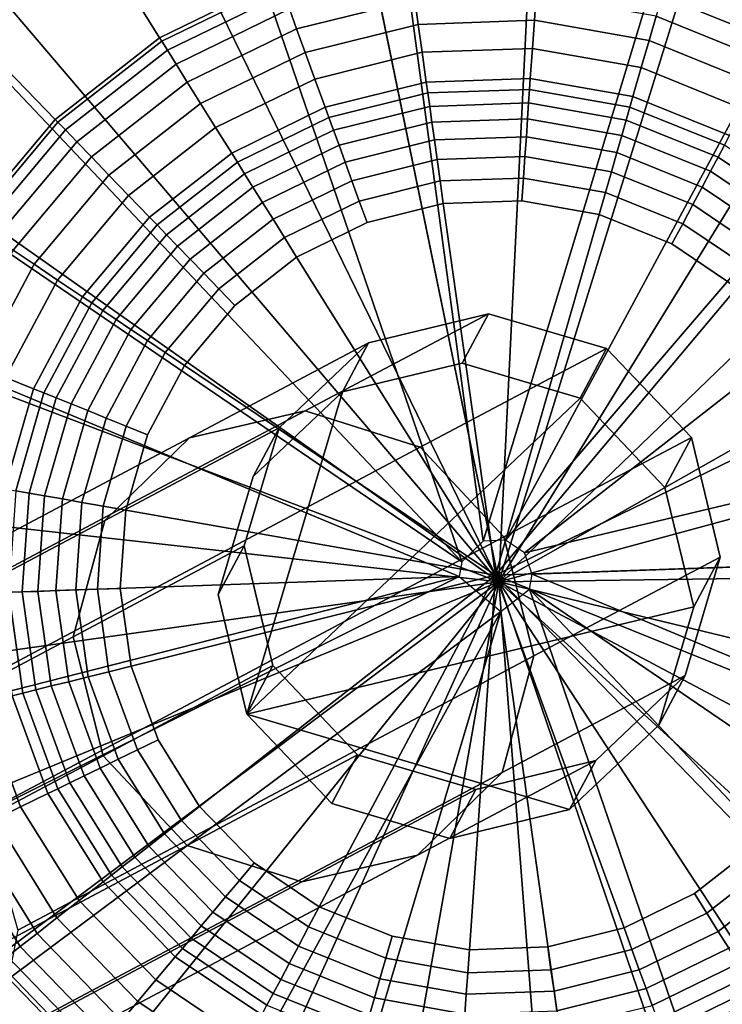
# Model space of a CAD drawing. Extents: x -43.1 to 43.1, y -41.3 to 41.3.
# Tile 474 of 656: x 16.296 to 16.755, y 7.603 to 8.247. Entities that reach past the tile are written whole.
import ezdxf

# ---------------------------------------------------------------- set-up
doc = ezdxf.new("R2010")
doc.units = 0
for name, color, linetype in [('CABLE.1', 18, 'CONTINUOUS'), ('LAMP', 7, 'CONTINUOUS'), ('LAMP_SUPPORT', 18, 'CONTINUOUS'), ('METAL_BASE', 254, 'CONTINUOUS')]:
    doc.layers.add(name, color=color, linetype=linetype)

msp = doc.modelspace()

# ---------------------------------------------------------------- linework, layer by layer
at = {"layer": 'CABLE.1'}
for points in [[(16.4069, 7.9735, 6.6681), (16.4823, 7.991, 6.6431), (16.6021, 8.0545, 7.4326), (16.5238, 8.0355, 7.4384)], [(16.4823, 7.991, 6.6431), (16.5574, 7.9673, 6.6247), (16.6792, 8.0318, 7.428), (16.6021, 8.0545, 7.4326)], [(16.5238, 8.0355, 7.4384), (16.6021, 8.0545, 7.4326), (16.5849, 8.0221, 8.614), (16.5067, 8.0034, 8.6123)], [(16.6021, 8.0545, 7.4326), (16.6792, 8.0318, 7.428), (16.6619, 7.9993, 8.6145), (16.5849, 8.0221, 8.614)], [(16.3515, 7.9195, 6.693), (16.4069, 7.9735, 6.6681), (16.5238, 8.0355, 7.4384), (16.4654, 7.98, 7.4438)], [(16.4654, 7.98, 7.4438), (16.5238, 8.0355, 7.4384), (16.5067, 8.0034, 8.6123), (16.4484, 7.9481, 8.6099)], [(16.5574, 7.9673, 6.6247), (16.6121, 7.9087, 6.6177), (16.7346, 7.9736, 7.4257), (16.6792, 8.0318, 7.428)], [(16.6792, 8.0318, 7.428), (16.7346, 7.9736, 7.4257), (16.7173, 7.941, 8.6137), (16.6619, 7.9993, 8.6145)], [(16.4444, 7.7929, 8.6056), (16.5067, 8.0034, 8.6123), (16.5849, 8.0221, 8.614), (16.6619, 7.9993, 8.6145)], [(16.4444, 7.7929, 8.6056), (16.4256, 7.871, 8.6075), (16.4484, 7.9481, 8.6099), (16.5067, 8.0034, 8.6123)], [(16.4444, 7.7929, 8.6056), (16.6619, 7.9993, 8.6145), (16.7173, 7.941, 8.6137), (16.7361, 7.8629, 8.6118)], [(16.0854, 7.8026, 5.962), (16.1519, 7.8154, 5.9177), (16.4823, 7.991, 6.6431), (16.4069, 7.9735, 6.6681)], [(16.1519, 7.8154, 5.9177), (16.2206, 7.7882, 5.8851), (16.5574, 7.9673, 6.6247), (16.4823, 7.991, 6.6431)], [(16.3309, 7.8434, 6.7111), (16.3515, 7.9195, 6.693), (16.4654, 7.98, 7.4438), (16.4425, 7.9028, 7.4474)], [(16.4425, 7.9028, 7.4474), (16.4654, 7.98, 7.4438), (16.4484, 7.9481, 8.6099), (16.4256, 7.871, 8.6075)], [(16.0387, 7.7532, 6.006), (16.0854, 7.8026, 5.962), (16.4069, 7.9735, 6.6681), (16.3515, 7.9195, 6.693)], [(16.6121, 7.9087, 6.6177), (16.6317, 7.8309, 6.6241), (16.7534, 7.8954, 7.4265), (16.7346, 7.9736, 7.4257)], [(16.7346, 7.9736, 7.4257), (16.7534, 7.8954, 7.4265), (16.7361, 7.8629, 8.6118), (16.7173, 7.941, 8.6137)], [(16.2206, 7.7882, 5.8851), (16.2728, 7.7284, 5.8728), (16.6121, 7.9087, 6.6177), (16.5574, 7.9673, 6.6247)], [(16.0243, 7.6805, 6.0379), (16.0387, 7.7532, 6.006), (16.3515, 7.9195, 6.693), (16.3309, 7.8434, 6.7111)], [(16.2728, 7.7284, 5.8728), (16.2948, 7.6518, 5.8841), (16.6317, 7.8309, 6.6241), (16.6121, 7.9087, 6.6177)], [(16.3506, 7.7657, 6.7175), (16.3309, 7.8434, 6.7111), (16.4425, 7.9028, 7.4474), (16.4613, 7.8246, 7.4482)], [(16.4613, 7.8246, 7.4482), (16.4425, 7.9028, 7.4474), (16.4256, 7.871, 8.6075), (16.4444, 7.7929, 8.6056)], [(16.6317, 7.8309, 6.6241), (16.6111, 7.7548, 6.6421), (16.7305, 7.8181, 7.4301), (16.7534, 7.8954, 7.4265)], [(16.7534, 7.8954, 7.4265), (16.7305, 7.8181, 7.4301), (16.7133, 7.7858, 8.6094), (16.7361, 7.8629, 8.6118)], [(16.4444, 7.7929, 8.6056), (16.7361, 7.8629, 8.6118), (16.7133, 7.7858, 8.6094), (16.655, 7.7305, 8.607)], [(16.0463, 7.604, 6.0493), (16.0243, 7.6805, 6.0379), (16.3309, 7.8434, 6.7111), (16.3506, 7.7657, 6.7175)], [(16.2948, 7.6518, 5.8841), (16.2804, 7.5791, 5.9161), (16.6111, 7.7548, 6.6421), (16.6317, 7.8309, 6.6241)], [(16.4053, 7.7071, 6.7105), (16.3506, 7.7657, 6.7175), (16.4613, 7.8246, 7.4482), (16.5166, 7.7663, 7.4459)], [(16.5166, 7.7663, 7.4459), (16.4613, 7.8246, 7.4482), (16.4444, 7.7929, 8.6056), (16.4998, 7.7346, 8.6048)], [(16.6111, 7.7548, 6.6421), (16.5557, 7.7008, 6.667), (16.6721, 7.7626, 7.4355), (16.7305, 7.8181, 7.4301)], [(16.7305, 7.8181, 7.4301), (16.6721, 7.7626, 7.4355), (16.655, 7.7305, 8.607), (16.7133, 7.7858, 8.6094)], [(16.4444, 7.7929, 8.6056), (16.655, 7.7305, 8.607), (16.5769, 7.7117, 8.6053), (16.4998, 7.7346, 8.6048)], [(16.0985, 7.5441, 6.037), (16.0463, 7.604, 6.0493), (16.3506, 7.7657, 6.7175), (16.4053, 7.7071, 6.7105)], [(16.4803, 7.6834, 6.692), (16.4053, 7.7071, 6.7105), (16.5166, 7.7663, 7.4459), (16.5938, 7.7436, 7.4413)], [(16.5938, 7.7436, 7.4413), (16.5166, 7.7663, 7.4459), (16.4998, 7.7346, 8.6048), (16.5769, 7.7117, 8.6053)], [(16.5557, 7.7008, 6.667), (16.4803, 7.6834, 6.692), (16.5938, 7.7436, 7.4413), (16.6721, 7.7626, 7.4355)], [(16.6721, 7.7626, 7.4355), (16.5938, 7.7436, 7.4413), (16.5769, 7.7117, 8.6053), (16.655, 7.7305, 8.607)], [(16.2804, 7.5791, 5.9161), (16.2337, 7.5297, 5.9601), (16.5557, 7.7008, 6.667), (16.6111, 7.7548, 6.6421)], [(16.1672, 7.5169, 6.0043), (16.0985, 7.5441, 6.037), (16.4053, 7.7071, 6.7105), (16.4803, 7.6834, 6.692)], [(16.2337, 7.5297, 5.9601), (16.1672, 7.5169, 6.0043), (16.4803, 7.6834, 6.692), (16.5557, 7.7008, 6.667)]]:
    msp.add_3dface(points, dxfattribs=at)
at = {"layer": 'LAMP'}
for points in [[(16.6458, 8.6358, 13.367), (16.4565, 8.6212, 13.367), (16.6088, 7.8793, 13.367), (16.8328, 8.6028, 13.367)], [(16.2768, 8.56, 13.367), (16.6088, 7.8793, 13.367), (16.4565, 8.6212, 13.367)], [(17.0057, 8.5244, 13.367), (16.8328, 8.6028, 13.367), (16.6088, 7.8793, 13.367), (17.1537, 8.4054, 13.367)], [(16.1179, 8.4561, 13.367), (15.9899, 8.3159, 13.367), (16.6088, 7.8793, 13.367), (16.2768, 8.56, 13.367)], [(16.4882, 8.4672, 16.4972), (16.6382, 8.4787, 16.4972), (16.6088, 7.8793, 16.4972)], [(16.7863, 8.4526, 16.4972), (16.9233, 8.3905, 16.4972), (16.6088, 7.8793, 16.4972), (16.6382, 8.4787, 16.4972)], [(16.2198, 8.3363, 16.4972), (16.3457, 8.4187, 16.4972), (16.4882, 8.4672, 16.4972), (16.6088, 7.8793, 16.4972)], [(17.2674, 8.2534, 13.367), (17.1537, 8.4054, 13.367), (16.6088, 7.8793, 13.367), (17.3398, 8.0778, 13.367)], [(17.0406, 8.2962, 16.4972), (17.1307, 8.1757, 16.4972), (16.6088, 7.8793, 16.4972), (16.9233, 8.3905, 16.4972)], [(16.1184, 8.2252, 16.4972), (16.2198, 8.3363, 16.4972), (16.6088, 7.8793, 16.4972), (16.0478, 8.0924, 16.4972)], [(15.9008, 8.1482, 13.367), (15.8561, 7.9637, 13.367), (16.6088, 7.8793, 13.367), (15.9899, 8.3159, 13.367)], [(17.188, 8.0366, 16.4972), (17.209, 7.8876, 16.4972), (16.6088, 7.8793, 16.4972), (17.1307, 8.1757, 16.4972)], [(16.0124, 7.9462, 16.4972), (16.0478, 8.0924, 16.4972), (16.6088, 7.8793, 16.4972), (16.0145, 7.7957, 16.4972)], [(17.3662, 7.8898, 13.367), (17.3398, 8.0778, 13.367), (16.6088, 7.8793, 13.367), (17.345, 7.7012, 13.367)], [(15.8588, 7.7739, 13.367), (15.9086, 7.5906, 13.367), (16.6088, 7.8793, 13.367), (15.8561, 7.9637, 13.367)], [(17.1922, 7.7381, 16.4972), (17.1388, 7.5975, 16.4972), (16.6088, 7.8793, 16.4972), (17.209, 7.8876, 16.4972)], [(16.0024, 7.4255, 13.367), (16.1342, 7.289, 13.367), (16.6088, 7.8793, 13.367), (15.9086, 7.5906, 13.367)], [(16.0539, 7.6506, 16.4972), (16.0145, 7.7957, 16.4972), (16.6088, 7.8793, 16.4972), (16.1283, 7.5197, 16.4972)], [(16.2328, 7.4115, 16.4972), (16.1283, 7.5197, 16.4972), (16.6088, 7.8793, 16.4972), (16.3609, 7.3327, 16.4972)], [(16.2959, 7.1895, 13.367), (16.4773, 7.1334, 13.367), (16.6088, 7.8793, 13.367), (16.1342, 7.289, 13.367)], [(16.5046, 7.2882, 16.4972), (16.3609, 7.3327, 16.4972), (16.6088, 7.8793, 16.4972), (16.6549, 7.2808, 16.4972)], [(16.667, 7.1241, 13.367), (16.8529, 7.1622, 13.367), (16.6088, 7.8793, 13.367), (16.4773, 7.1334, 13.367)], [(16.8023, 7.3111, 16.4972), (16.6549, 7.2808, 16.4972), (16.6088, 7.8793, 16.4972), (16.9375, 7.377, 16.4972)], [(17.0236, 7.2455, 13.367), (17.1682, 7.3685, 13.367), (16.6088, 7.8793, 13.367), (16.8529, 7.1622, 13.367)], [(17.0521, 7.4746, 16.4972), (16.9375, 7.377, 16.4972), (16.6088, 7.8793, 16.4972), (17.1388, 7.5975, 16.4972)], [(17.2776, 7.5237, 13.367), (17.345, 7.7012, 13.367), (16.6088, 7.8793, 13.367), (17.1682, 7.3685, 13.367)]]:
    msp.add_3dface(points, dxfattribs=at)
at = {"layer": 'LAMP_SUPPORT'}
for points in [[(16.5986, 7.906, 12.7749), (16.4737, 8.8304, 12.7749), (16.6734, 8.8374, 12.7749), (16.8703, 8.8026, 12.7749)], [(16.5986, 7.906, 12.7749), (16.5846, 7.8925, 12.7749), (16.2797, 8.782, 12.7749), (16.4737, 8.8304, 12.7749)], [(16.6133, 7.9065, 12.7749), (16.5986, 7.906, 12.7749), (16.8703, 8.8026, 12.7749), (17.0556, 8.7278, 12.7749)], [(16.5846, 7.8925, 12.7749), (15.9426, 8.5713, 12.7749), (16.1001, 8.6944, 12.7749), (16.2797, 8.782, 12.7749)], [(16.6133, 7.9065, 12.7749), (17.0556, 8.7278, 12.7749), (17.2213, 8.616, 12.7749)], [(16.6256, 7.8983, 12.7749), (16.6133, 7.9065, 12.7749), (17.2213, 8.616, 12.7749), (17.3602, 8.4722, 12.7749)], [(16.344, 8.6055, 8.9914), (16.1996, 8.5351, 8.9914), (16.3873, 8.2347, 8.9914), (16.4651, 8.2727, 8.9914)], [(16.5846, 7.8925, 12.7749), (15.8141, 8.4182, 12.7749), (15.9426, 8.5713, 12.7749)], [(16.1996, 8.5351, 8.9914), (16.0731, 8.4362, 8.9914), (16.3191, 8.1814, 8.9914), (16.3873, 8.2347, 8.9914)], [(16.6256, 7.8983, 12.7749), (17.3602, 8.4722, 12.7749), (17.4661, 8.3027, 12.7749), (17.5344, 8.1149, 12.7749)], [(16.0731, 8.4362, 8.9914), (15.9699, 8.3132, 8.9914), (16.2635, 8.1151, 8.9914), (16.3191, 8.1814, 8.9914)], [(16.5846, 7.8925, 12.7749), (16.5829, 7.8828, 12.7749), (15.7203, 8.2417, 12.7749), (15.8141, 8.4182, 12.7749)], [(16.7999, 8.2469, 8.9718), (16.7201, 8.2791, 8.9718), (16.7182, 8.2724, 8.9195), (16.7966, 8.2407, 8.9195)], [(16.4651, 8.2727, 8.9914), (16.3873, 8.2347, 8.9914), (16.3887, 8.2325, 8.9718), (16.466, 8.2702, 8.9718)], [(16.5519, 8.2735, 8.8443), (16.4721, 8.2536, 8.8443), (16.4768, 8.2406, 8.756), (16.5539, 8.2598, 8.756)], [(16.7966, 8.2407, 8.9195), (16.7182, 8.2724, 8.9195), (16.7153, 8.2621, 8.8443), (16.7916, 8.2313, 8.8443)], [(16.466, 8.2702, 8.9718), (16.3887, 8.2325, 8.9718), (16.3924, 8.2266, 8.9195), (16.4684, 8.2637, 8.9195)], [(16.4684, 8.2637, 8.9195), (16.3924, 8.2266, 8.9195), (16.3981, 8.2175, 8.8443), (16.4721, 8.2536, 8.8443)], [(16.5539, 8.2598, 8.756), (16.4768, 8.2406, 8.756), (16.4824, 8.2251, 8.6643), (16.5562, 8.2435, 8.6643)], [(16.6332, 8.2626, 8.756), (16.5539, 8.2598, 8.756), (16.5562, 8.2435, 8.6643), (16.6321, 8.2462, 8.6643)], [(16.7115, 8.2488, 8.756), (16.6332, 8.2626, 8.756), (16.6321, 8.2462, 8.6643), (16.7069, 8.233, 8.6643)], [(16.7916, 8.2313, 8.8443), (16.7153, 8.2621, 8.8443), (16.7115, 8.2488, 8.756), (16.7851, 8.219, 8.756)], [(16.4721, 8.2536, 8.8443), (16.3981, 8.2175, 8.8443), (16.4054, 8.2058, 8.756), (16.4768, 8.2406, 8.756)], [(16.6321, 8.2462, 8.6643), (16.5562, 8.2435, 8.6643), (16.5587, 8.2253, 8.5791), (16.6308, 8.2278, 8.5791)], [(16.7069, 8.233, 8.6643), (16.6321, 8.2462, 8.6643), (16.6308, 8.2278, 8.5791), (16.7018, 8.2153, 8.5791)], [(16.7851, 8.219, 8.756), (16.7115, 8.2488, 8.756), (16.7069, 8.233, 8.6643), (16.7774, 8.2045, 8.6643)], [(16.5829, 7.8828, 12.7749), (15.6512, 7.8502, 12.7749), (15.6652, 8.0496, 12.7749), (15.7203, 8.2417, 12.7749)], [(16.4768, 8.2406, 8.756), (16.4054, 8.2058, 8.756), (16.4141, 8.1918, 8.6643), (16.4824, 8.2251, 8.6643)], [(16.5562, 8.2435, 8.6643), (16.4824, 8.2251, 8.6643), (16.4887, 8.2078, 8.5791), (16.5587, 8.2253, 8.5791)], [(16.3873, 8.2347, 8.9914), (16.3191, 8.1814, 8.9914), (16.3209, 8.1796, 8.9718), (16.3887, 8.2325, 8.9718)], [(16.7774, 8.2045, 8.6643), (16.7069, 8.233, 8.6643), (16.7018, 8.2153, 8.5791), (16.7687, 8.1882, 8.5791)], [(16.3887, 8.2325, 8.9718), (16.3209, 8.1796, 8.9718), (16.3258, 8.1746, 8.9195), (16.3924, 8.2266, 8.9195)], [(16.3924, 8.2266, 8.9195), (16.3258, 8.1746, 8.9195), (16.3332, 8.1668, 8.8443), (16.3981, 8.2175, 8.8443)], [(16.6308, 8.2278, 8.5791), (16.5587, 8.2253, 8.5791), (16.5615, 8.2057, 8.5101), (16.6294, 8.2081, 8.5101)], [(16.7018, 8.2153, 8.5791), (16.6308, 8.2278, 8.5791), (16.6294, 8.2081, 8.5101), (16.6964, 8.1963, 8.5101)], [(16.4824, 8.2251, 8.6643), (16.4141, 8.1918, 8.6643), (16.4239, 8.1762, 8.5791), (16.4887, 8.2078, 8.5791)], [(16.5587, 8.2253, 8.5791), (16.4887, 8.2078, 8.5791), (16.4955, 8.1893, 8.5101), (16.5615, 8.2057, 8.5101)], [(16.3981, 8.2175, 8.8443), (16.3332, 8.1668, 8.8443), (16.3428, 8.1569, 8.756), (16.4054, 8.2058, 8.756)], [(16.7687, 8.1882, 8.5791), (16.7018, 8.2153, 8.5791), (16.6964, 8.1963, 8.5101), (16.7594, 8.1708, 8.5101)], [(16.4887, 8.2078, 8.5791), (16.4239, 8.1762, 8.5791), (16.4344, 8.1594, 8.5101), (16.4955, 8.1893, 8.5101)], [(16.6294, 8.2081, 8.5101), (16.5615, 8.2057, 8.5101), (16.5625, 8.1987, 8.4929), (16.6289, 8.201, 8.4929)], [(16.6964, 8.1963, 8.5101), (16.6294, 8.2081, 8.5101), (16.6289, 8.201, 8.4929), (16.6944, 8.1894, 8.4929)], [(16.4054, 8.2058, 8.756), (16.3428, 8.1569, 8.756), (16.3543, 8.145, 8.6643), (16.4141, 8.1918, 8.6643)], [(16.5615, 8.2057, 8.5101), (16.4955, 8.1893, 8.5101), (16.4979, 8.1826, 8.4929), (16.5625, 8.1987, 8.4929)], [(16.6289, 8.201, 8.4929), (16.5625, 8.1987, 8.4929), (16.5637, 8.1899, 8.477), (16.6283, 8.1922, 8.477)], [(16.6944, 8.1894, 8.4929), (16.6289, 8.201, 8.4929), (16.6283, 8.1922, 8.477), (16.692, 8.1809, 8.477)], [(16.5625, 8.1987, 8.4929), (16.4979, 8.1826, 8.4929), (16.5009, 8.1743, 8.477), (16.5637, 8.1899, 8.477)], [(16.7594, 8.1708, 8.5101), (16.6964, 8.1963, 8.5101), (16.6944, 8.1894, 8.4929), (16.7561, 8.1645, 8.4929)], [(16.4141, 8.1918, 8.6643), (16.3543, 8.145, 8.6643), (16.367, 8.1318, 8.5791), (16.4239, 8.1762, 8.5791)], [(16.4955, 8.1893, 8.5101), (16.4344, 8.1594, 8.5101), (16.4381, 8.1534, 8.4929), (16.4979, 8.1826, 8.4929)], [(16.5637, 8.1899, 8.477), (16.5009, 8.1743, 8.477), (16.5045, 8.1646, 8.4631), (16.5651, 8.1797, 8.4631)], [(16.6283, 8.1922, 8.477), (16.5637, 8.1899, 8.477), (16.5651, 8.1797, 8.4631), (16.6276, 8.1818, 8.4631)], [(16.692, 8.1809, 8.477), (16.6283, 8.1922, 8.477), (16.6276, 8.1818, 8.4631), (16.6891, 8.171, 8.4631)], [(16.7561, 8.1645, 8.4929), (16.6944, 8.1894, 8.4929), (16.692, 8.1809, 8.477), (16.752, 8.1567, 8.477)], [(16.4979, 8.1826, 8.4929), (16.4381, 8.1534, 8.4929), (16.4428, 8.1459, 8.477), (16.5009, 8.1743, 8.477)], [(16.6276, 8.1818, 8.4631), (16.5651, 8.1797, 8.4631), (16.5668, 8.168, 8.4514), (16.6268, 8.1701, 8.4514)], [(16.6891, 8.171, 8.4631), (16.6276, 8.1818, 8.4631), (16.6268, 8.1701, 8.4514), (16.6859, 8.1597, 8.4514)], [(16.3191, 8.1814, 8.9914), (16.2635, 8.1151, 8.9914), (16.2656, 8.1137, 8.9718), (16.3209, 8.1796, 8.9718)], [(16.3209, 8.1796, 8.9718), (16.2656, 8.1137, 8.9718), (16.2714, 8.1098, 8.9195), (16.3258, 8.1746, 8.9195)], [(16.4239, 8.1762, 8.5791), (16.367, 8.1318, 8.5791), (16.3808, 8.1176, 8.5101), (16.4344, 8.1594, 8.5101)], [(16.5651, 8.1797, 8.4631), (16.5045, 8.1646, 8.4631), (16.5085, 8.1535, 8.4514), (16.5668, 8.168, 8.4514)], [(16.752, 8.1567, 8.477), (16.692, 8.1809, 8.477), (16.6891, 8.171, 8.4631), (16.7471, 8.1476, 8.4631)], [(16.3258, 8.1746, 8.9195), (16.2714, 8.1098, 8.9195), (16.2803, 8.1038, 8.8443), (16.3332, 8.1668, 8.8443)], [(16.5009, 8.1743, 8.477), (16.4428, 8.1459, 8.477), (16.4483, 8.1371, 8.4631), (16.5045, 8.1646, 8.4631)], [(16.6268, 8.1701, 8.4514), (16.5668, 8.168, 8.4514), (16.5686, 8.1552, 8.4425), (16.6259, 8.1572, 8.4425)], [(16.6859, 8.1597, 8.4514), (16.6268, 8.1701, 8.4514), (16.6259, 8.1572, 8.4425), (16.6823, 8.1472, 8.4425)], [(16.7471, 8.1476, 8.4631), (16.6891, 8.171, 8.4631), (16.6859, 8.1597, 8.4514), (16.7416, 8.1372, 8.4514)], [(16.3332, 8.1668, 8.8443), (16.2803, 8.1038, 8.8443), (16.2918, 8.096, 8.756), (16.3428, 8.1569, 8.756)], [(16.5045, 8.1646, 8.4631), (16.4483, 8.1371, 8.4631), (16.4545, 8.1272, 8.4514), (16.5085, 8.1535, 8.4514)], [(16.5668, 8.168, 8.4514), (16.5085, 8.1535, 8.4514), (16.5129, 8.1413, 8.4425), (16.5686, 8.1552, 8.4425)], [(16.8112, 8.1273, 8.4929), (16.7561, 8.1645, 8.4929), (16.752, 8.1567, 8.477), (16.8056, 8.1206, 8.477)], [(16.3428, 8.1569, 8.756), (16.2918, 8.096, 8.756), (16.3054, 8.0868, 8.6643), (16.3543, 8.145, 8.6643)], [(16.4344, 8.1594, 8.5101), (16.3808, 8.1176, 8.5101), (16.3857, 8.1125, 8.4929), (16.4381, 8.1534, 8.4929)], [(16.6259, 8.1572, 8.4425), (16.5686, 8.1552, 8.4425), (16.5705, 8.1412, 8.4368), (16.6249, 8.1431, 8.4368)], [(16.6823, 8.1472, 8.4425), (16.6259, 8.1572, 8.4425), (16.6249, 8.1431, 8.4368), (16.6785, 8.1337, 8.4368)], [(16.7416, 8.1372, 8.4514), (16.6859, 8.1597, 8.4514), (16.6823, 8.1472, 8.4425), (16.7355, 8.1258, 8.4425)], [(16.8056, 8.1206, 8.477), (16.752, 8.1567, 8.477), (16.7471, 8.1476, 8.4631), (16.7989, 8.1126, 8.4631)], [(16.4381, 8.1534, 8.4929), (16.3857, 8.1125, 8.4929), (16.3918, 8.1061, 8.477), (16.4428, 8.1459, 8.477)], [(16.5085, 8.1535, 8.4514), (16.4545, 8.1272, 8.4514), (16.4614, 8.1162, 8.4425), (16.5129, 8.1413, 8.4425)], [(16.5686, 8.1552, 8.4425), (16.5129, 8.1413, 8.4425), (16.5177, 8.1281, 8.4368), (16.5705, 8.1412, 8.4368)], [(16.3543, 8.145, 8.6643), (16.3054, 8.0868, 8.6643), (16.3207, 8.0765, 8.5791), (16.367, 8.1318, 8.5791)], [(16.4428, 8.1459, 8.477), (16.3918, 8.1061, 8.477), (16.399, 8.0987, 8.4631), (16.4483, 8.1371, 8.4631)], [(16.6249, 8.1431, 8.4368), (16.5705, 8.1412, 8.4368), (16.5726, 8.1264, 8.4348), (16.6238, 8.1282, 8.4348)], [(16.6785, 8.1337, 8.4368), (16.6249, 8.1431, 8.4368), (16.6238, 8.1282, 8.4348), (16.6743, 8.1193, 8.4348)], [(16.7355, 8.1258, 8.4425), (16.6823, 8.1472, 8.4425), (16.6785, 8.1337, 8.4368), (16.7289, 8.1133, 8.4368)], [(16.7989, 8.1126, 8.4631), (16.7471, 8.1476, 8.4631), (16.7416, 8.1372, 8.4514), (16.7914, 8.1036, 8.4514)], [(16.4483, 8.1371, 8.4631), (16.399, 8.0987, 8.4631), (16.4072, 8.0902, 8.4514), (16.4545, 8.1272, 8.4514)], [(16.5129, 8.1413, 8.4425), (16.4614, 8.1162, 8.4425), (16.4689, 8.1042, 8.4368), (16.5177, 8.1281, 8.4368)], [(16.5705, 8.1412, 8.4368), (16.5177, 8.1281, 8.4368), (16.5229, 8.114, 8.4348), (16.5726, 8.1264, 8.4348)], [(16.7914, 8.1036, 8.4514), (16.7416, 8.1372, 8.4514), (16.7355, 8.1258, 8.4425), (16.783, 8.0937, 8.4425)], [(16.367, 8.1318, 8.5791), (16.3207, 8.0765, 8.5791), (16.3371, 8.0655, 8.5101), (16.3808, 8.1176, 8.5101)], [(16.7289, 8.1133, 8.4368), (16.6785, 8.1337, 8.4368), (16.6743, 8.1193, 8.4348), (16.7218, 8.1001, 8.4348)], [(16.4545, 8.1272, 8.4514), (16.4072, 8.0902, 8.4514), (16.4162, 8.0809, 8.4425), (16.4614, 8.1162, 8.4425)], [(16.5177, 8.1281, 8.4368), (16.4689, 8.1042, 8.4368), (16.4768, 8.0915, 8.4348), (16.5229, 8.114, 8.4348)], [(16.5726, 8.1264, 8.4348), (16.5229, 8.114, 8.4348), (16.4768, 8.0915, 8.4348), (16.6067, 7.8836, 8.4348)], [(16.6743, 8.1193, 8.4348), (16.6238, 8.1282, 8.4348), (16.5726, 8.1264, 8.4348), (16.6067, 7.8836, 8.4348)], [(16.783, 8.0937, 8.4425), (16.7355, 8.1258, 8.4425), (16.7289, 8.1133, 8.4368), (16.774, 8.0829, 8.4368)], [(16.3808, 8.1176, 8.5101), (16.3371, 8.0655, 8.5101), (16.343, 8.0615, 8.4929), (16.3857, 8.1125, 8.4929)], [(16.7643, 8.0714, 8.4348), (16.7218, 8.1001, 8.4348), (16.6743, 8.1193, 8.4348), (16.6067, 7.8836, 8.4348)], [(16.3857, 8.1125, 8.4929), (16.343, 8.0615, 8.4929), (16.3503, 8.0566, 8.477), (16.3918, 8.1061, 8.477)], [(16.4614, 8.1162, 8.4425), (16.4162, 8.0809, 8.4425), (16.426, 8.0708, 8.4368), (16.4689, 8.1042, 8.4368)], [(16.6306, 7.8844, 12.7749), (16.6256, 7.8983, 12.7749), (17.5344, 8.1149, 12.7749), (17.5623, 7.917, 12.7749)], [(16.774, 8.0829, 8.4368), (16.7289, 8.1133, 8.4368), (16.7218, 8.1001, 8.4348), (16.7643, 8.0714, 8.4348)], [(16.3918, 8.1061, 8.477), (16.3503, 8.0566, 8.477), (16.3589, 8.0508, 8.4631), (16.399, 8.0987, 8.4631)], [(16.399, 8.0987, 8.4631), (16.3589, 8.0508, 8.4631), (16.3686, 8.0442, 8.4514), (16.4072, 8.0902, 8.4514)], [(16.4689, 8.1042, 8.4368), (16.426, 8.0708, 8.4368), (16.4364, 8.0599, 8.4348), (16.4768, 8.0915, 8.4348)], [(16.2918, 8.096, 8.756), (16.2545, 8.0259, 8.756), (16.2697, 8.0197, 8.6643), (16.3054, 8.0868, 8.6643)], [(16.4768, 8.0915, 8.4348), (16.4364, 8.0599, 8.4348), (16.4035, 8.0207, 8.4348), (16.6067, 7.8836, 8.4348)], [(16.3054, 8.0868, 8.6643), (16.2697, 8.0197, 8.6643), (16.2868, 8.0128, 8.5791), (16.3207, 8.0765, 8.5791)], [(16.4072, 8.0902, 8.4514), (16.3686, 8.0442, 8.4514), (16.3794, 8.037, 8.4425), (16.4162, 8.0809, 8.4425)], [(16.4162, 8.0809, 8.4425), (16.3794, 8.037, 8.4425), (16.391, 8.0291, 8.4368), (16.426, 8.0708, 8.4368)], [(16.3207, 8.0765, 8.5791), (16.2868, 8.0128, 8.5791), (16.3051, 8.0054, 8.5101), (16.3371, 8.0655, 8.5101)], [(16.426, 8.0708, 8.4368), (16.391, 8.0291, 8.4368), (16.4035, 8.0207, 8.4348), (16.4364, 8.0599, 8.4348)], [(16.8271, 7.9911, 8.4348), (16.7999, 8.0345, 8.4348), (16.7643, 8.0714, 8.4348), (16.6067, 7.8836, 8.4348)], [(16.3371, 8.0655, 8.5101), (16.3051, 8.0054, 8.5101), (16.3117, 8.0028, 8.4929), (16.343, 8.0615, 8.4929)], [(16.343, 8.0615, 8.4929), (16.3117, 8.0028, 8.4929), (16.3199, 7.9995, 8.477), (16.3503, 8.0566, 8.477)], [(16.3503, 8.0566, 8.477), (16.3199, 7.9995, 8.477), (16.3295, 7.9956, 8.4631), (16.3589, 8.0508, 8.4631)], [(16.3589, 8.0508, 8.4631), (16.3295, 7.9956, 8.4631), (16.3404, 7.9912, 8.4514), (16.3686, 8.0442, 8.4514)], [(16.3686, 8.0442, 8.4514), (16.3404, 7.9912, 8.4514), (16.3524, 7.9863, 8.4425), (16.3794, 8.037, 8.4425)], [(16.3794, 8.037, 8.4425), (16.3524, 7.9863, 8.4425), (16.3655, 7.9811, 8.4368), (16.391, 8.0291, 8.4368)], [(16.391, 8.0291, 8.4368), (16.3655, 7.9811, 8.4368), (16.3794, 7.9754, 8.4348), (16.4035, 8.0207, 8.4348)], [(16.4035, 8.0207, 8.4348), (16.3794, 7.9754, 8.4348), (16.3653, 7.9262, 8.4348), (16.6067, 7.8836, 8.4348)], [(16.2868, 8.0128, 8.5791), (16.2669, 7.9435, 8.5791), (16.2864, 7.9401, 8.5101), (16.3051, 8.0054, 8.5101)], [(16.3051, 8.0054, 8.5101), (16.2864, 7.9401, 8.5101), (16.2934, 7.9388, 8.4929), (16.3117, 8.0028, 8.4929)], [(16.3117, 8.0028, 8.4929), (16.2934, 7.9388, 8.4929), (16.3021, 7.9373, 8.477), (16.3199, 7.9995, 8.477)], [(16.3199, 7.9995, 8.477), (16.3021, 7.9373, 8.477), (16.3123, 7.9355, 8.4631), (16.3295, 7.9956, 8.4631)], [(16.3295, 7.9956, 8.4631), (16.3123, 7.9355, 8.4631), (16.3239, 7.9335, 8.4514), (16.3404, 7.9912, 8.4514)], [(16.3404, 7.9912, 8.4514), (16.3239, 7.9335, 8.4514), (16.3366, 7.9312, 8.4425), (16.3524, 7.9863, 8.4425)], [(16.8518, 7.8921, 8.4348), (16.8446, 7.9429, 8.4348), (16.8271, 7.9911, 8.4348), (16.6067, 7.8836, 8.4348)], [(16.3524, 7.9863, 8.4425), (16.3366, 7.9312, 8.4425), (16.3505, 7.9288, 8.4368), (16.3655, 7.9811, 8.4368)], [(16.3655, 7.9811, 8.4368), (16.3505, 7.9288, 8.4368), (16.3653, 7.9262, 8.4348), (16.3794, 7.9754, 8.4348)], [(16.2934, 7.9388, 8.4929), (16.2888, 7.8725, 8.4929), (16.2976, 7.8728, 8.477), (16.3021, 7.9373, 8.477)], [(16.3021, 7.9373, 8.477), (16.2976, 7.8728, 8.477), (16.3079, 7.8731, 8.4631), (16.3123, 7.9355, 8.4631)], [(16.3123, 7.9355, 8.4631), (16.3079, 7.8731, 8.4631), (16.3197, 7.8736, 8.4514), (16.3239, 7.9335, 8.4514)], [(16.3239, 7.9335, 8.4514), (16.3197, 7.8736, 8.4514), (16.3326, 7.874, 8.4425), (16.3366, 7.9312, 8.4425)], [(16.3366, 7.9312, 8.4425), (16.3326, 7.874, 8.4425), (16.3467, 7.8745, 8.4368), (16.3505, 7.9288, 8.4368)], [(16.3505, 7.9288, 8.4368), (16.3467, 7.8745, 8.4368), (16.3617, 7.875, 8.4348), (16.3653, 7.9262, 8.4348)], [(16.3653, 7.9262, 8.4348), (16.3617, 7.875, 8.4348), (16.3688, 7.8243, 8.4348), (16.6067, 7.8836, 8.4348)], [(16.6306, 7.8844, 12.7749), (17.5623, 7.917, 12.7749), (17.5483, 7.7176, 12.7749), (17.4932, 7.5254, 12.7749)], [(16.8341, 7.7917, 8.4348), (16.8482, 7.841, 8.4348), (16.8518, 7.8921, 8.4348), (16.6067, 7.8836, 8.4348)], [(16.5829, 7.8828, 12.7749), (15.679, 7.6523, 12.7749), (15.6512, 7.8502, 12.7749)], [(16.5829, 7.8828, 12.7749), (15.7474, 7.4645, 12.7749), (15.679, 7.6523, 12.7749)], [(16.5829, 7.8828, 12.7749), (16.6101, 7.8599, 12.7749), (15.8533, 7.295, 12.7749), (15.7474, 7.4645, 12.7749)], [(16.3864, 7.7761, 8.4348), (16.4135, 7.7326, 8.4348), (16.6067, 7.8836, 8.4348), (16.3688, 7.8243, 8.4348)], [(16.4135, 7.7326, 8.4348), (16.4491, 7.6958, 8.4348), (16.4916, 7.6671, 8.4348), (16.6067, 7.8836, 8.4348)], [(16.4916, 7.6671, 8.4348), (16.5392, 7.6479, 8.4348), (16.5896, 7.639, 8.4348), (16.6067, 7.8836, 8.4348)], [(16.5896, 7.639, 8.4348), (16.6409, 7.6408, 8.4348), (16.6906, 7.6532, 8.4348), (16.6067, 7.8836, 8.4348)], [(16.6906, 7.6532, 8.4348), (16.7367, 7.6757, 8.4348), (16.777, 7.7072, 8.4348), (16.6067, 7.8836, 8.4348)], [(16.777, 7.7072, 8.4348), (16.81, 7.7465, 8.4348), (16.8341, 7.7917, 8.4348), (16.6067, 7.8836, 8.4348)], [(16.6289, 7.8746, 12.7749), (16.6306, 7.8844, 12.7749), (17.4932, 7.5254, 12.7749), (17.3994, 7.3489, 12.7749)], [(16.2888, 7.8725, 8.4929), (16.298, 7.8066, 8.4929), (16.3066, 7.8088, 8.477), (16.2976, 7.8728, 8.477)], [(16.2976, 7.8728, 8.477), (16.3066, 7.8088, 8.477), (16.3166, 7.8113, 8.4631), (16.3079, 7.8731, 8.4631)], [(16.3079, 7.8731, 8.4631), (16.3166, 7.8113, 8.4631), (16.328, 7.8141, 8.4514), (16.3197, 7.8736, 8.4514)], [(16.3197, 7.8736, 8.4514), (16.328, 7.8141, 8.4514), (16.3406, 7.8172, 8.4425), (16.3326, 7.874, 8.4425)], [(16.3326, 7.874, 8.4425), (16.3406, 7.8172, 8.4425), (16.3543, 7.8206, 8.4368), (16.3467, 7.8745, 8.4368)], [(16.3467, 7.8745, 8.4368), (16.3543, 7.8206, 8.4368), (16.3688, 7.8243, 8.4348), (16.3617, 7.875, 8.4348)], [(16.6101, 7.8599, 12.7749), (16.6289, 7.8746, 12.7749), (16.9337, 6.9852, 12.7749), (16.7398, 6.9368, 12.7749)], [(16.6289, 7.8746, 12.7749), (17.2709, 7.1958, 12.7749), (17.1134, 7.0728, 12.7749), (16.9337, 6.9852, 12.7749)], [(16.6289, 7.8746, 12.7749), (17.3994, 7.3489, 12.7749), (17.2709, 7.1958, 12.7749)], [(16.2816, 7.8722, 8.5101), (16.2911, 7.8049, 8.5101), (16.298, 7.8066, 8.4929), (16.2888, 7.8725, 8.4929)], [(16.6101, 7.8599, 12.7749), (16.1579, 7.0394, 12.7749), (15.9922, 7.1512, 12.7749), (15.8533, 7.295, 12.7749)], [(16.6101, 7.8599, 12.7749), (16.3432, 6.9645, 12.7749), (16.1579, 7.0394, 12.7749)], [(16.6101, 7.8599, 12.7749), (16.7398, 6.9368, 12.7749), (16.54, 6.9298, 12.7749), (16.3432, 6.9645, 12.7749)], [(16.3543, 7.8206, 8.4368), (16.3729, 7.7695, 8.4368), (16.3864, 7.7761, 8.4348), (16.3688, 7.8243, 8.4348)], [(16.328, 7.8141, 8.4514), (16.3486, 7.7577, 8.4514), (16.3602, 7.7634, 8.4425), (16.3406, 7.8172, 8.4425)], [(16.3406, 7.8172, 8.4425), (16.3602, 7.7634, 8.4425), (16.3729, 7.7695, 8.4368), (16.3543, 7.8206, 8.4368)], [(16.298, 7.8066, 8.4929), (16.3208, 7.7441, 8.4929), (16.3287, 7.748, 8.477), (16.3066, 7.8088, 8.477)], [(16.3066, 7.8088, 8.477), (16.3287, 7.748, 8.477), (16.338, 7.7525, 8.4631), (16.3166, 7.8113, 8.4631)], [(16.3166, 7.8113, 8.4631), (16.338, 7.7525, 8.4631), (16.3486, 7.7577, 8.4514), (16.328, 7.8141, 8.4514)], [(16.2719, 7.8001, 8.5791), (16.2966, 7.7323, 8.5791), (16.3144, 7.741, 8.5101), (16.2911, 7.8049, 8.5101)], [(16.2911, 7.8049, 8.5101), (16.3144, 7.741, 8.5101), (16.3208, 7.7441, 8.4929), (16.298, 7.8066, 8.4929)], [(16.2541, 7.7957, 8.6643), (16.2801, 7.7243, 8.6643), (16.2966, 7.7323, 8.5791), (16.2719, 7.8001, 8.5791)], [(16.3729, 7.7695, 8.4368), (16.4017, 7.7234, 8.4368), (16.4135, 7.7326, 8.4348), (16.3864, 7.7761, 8.4348)], [(16.3602, 7.7634, 8.4425), (16.3906, 7.7147, 8.4425), (16.4017, 7.7234, 8.4368), (16.3729, 7.7695, 8.4368)], [(16.338, 7.7525, 8.4631), (16.3711, 7.6995, 8.4631), (16.3804, 7.7067, 8.4514), (16.3486, 7.7577, 8.4514)], [(16.3486, 7.7577, 8.4514), (16.3804, 7.7067, 8.4514), (16.3906, 7.7147, 8.4425), (16.3602, 7.7634, 8.4425)], [(16.3287, 7.748, 8.477), (16.363, 7.6931, 8.477), (16.3711, 7.6995, 8.4631), (16.338, 7.7525, 8.4631)], [(16.3208, 7.7441, 8.4929), (16.356, 7.6877, 8.4929), (16.363, 7.6931, 8.477), (16.3287, 7.748, 8.477)], [(16.2966, 7.7323, 8.5791), (16.3348, 7.6712, 8.5791), (16.3504, 7.6833, 8.5101), (16.3144, 7.741, 8.5101)], [(16.3144, 7.741, 8.5101), (16.3504, 7.6833, 8.5101), (16.356, 7.6877, 8.4929), (16.3208, 7.7441, 8.4929)], [(16.2801, 7.7243, 8.6643), (16.3203, 7.6598, 8.6643), (16.3348, 7.6712, 8.5791), (16.2966, 7.7323, 8.5791)], [(16.4017, 7.7234, 8.4368), (16.4395, 7.6843, 8.4368), (16.4491, 7.6958, 8.4348), (16.4135, 7.7326, 8.4348)], [(16.2653, 7.7171, 8.756), (16.3074, 7.6497, 8.756), (16.3203, 7.6598, 8.6643), (16.2801, 7.7243, 8.6643)], [(16.3906, 7.7147, 8.4425), (16.4304, 7.6735, 8.4425), (16.4395, 7.6843, 8.4368), (16.4017, 7.7234, 8.4368)], [(16.2528, 7.711, 8.8443), (16.2964, 7.6412, 8.8443), (16.3074, 7.6497, 8.756), (16.2653, 7.7171, 8.756)], [(16.3804, 7.7067, 8.4514), (16.4221, 7.6635, 8.4514), (16.4304, 7.6735, 8.4425), (16.3906, 7.7147, 8.4425)], [(16.2432, 7.7063, 8.9195), (16.288, 7.6346, 8.9195), (16.2964, 7.6412, 8.8443), (16.2528, 7.711, 8.8443)], [(16.3711, 7.6995, 8.4631), (16.4145, 7.6546, 8.4631), (16.4221, 7.6635, 8.4514), (16.3804, 7.7067, 8.4514)], [(16.7446, 7.6629, 8.4368), (16.7875, 7.6964, 8.4368), (16.777, 7.7072, 8.4348), (16.7367, 7.6757, 8.4348)], [(16.363, 7.6931, 8.477), (16.4079, 7.6466, 8.477), (16.4145, 7.6546, 8.4631), (16.3711, 7.6995, 8.4631)], [(16.356, 7.6877, 8.4929), (16.4022, 7.6399, 8.4929), (16.4079, 7.6466, 8.477), (16.363, 7.6931, 8.477)], [(16.4395, 7.6843, 8.4368), (16.4846, 7.6539, 8.4368), (16.4916, 7.6671, 8.4348), (16.4491, 7.6958, 8.4348)], [(16.7521, 7.651, 8.4425), (16.7973, 7.6863, 8.4425), (16.7875, 7.6964, 8.4368), (16.7446, 7.6629, 8.4368)], [(16.3504, 7.6833, 8.5101), (16.3976, 7.6344, 8.5101), (16.4022, 7.6399, 8.4929), (16.356, 7.6877, 8.4929)], [(16.759, 7.64, 8.4514), (16.8063, 7.677, 8.4514), (16.7973, 7.6863, 8.4425), (16.7521, 7.651, 8.4425)], [(16.3348, 7.6712, 8.5791), (16.3849, 7.6193, 8.5791), (16.3976, 7.6344, 8.5101), (16.3504, 7.6833, 8.5101)], [(16.4304, 7.6735, 8.4425), (16.478, 7.6414, 8.4425), (16.4846, 7.6539, 8.4368), (16.4395, 7.6843, 8.4368)], [(16.4221, 7.6635, 8.4514), (16.4719, 7.63, 8.4514), (16.478, 7.6414, 8.4425), (16.4304, 7.6735, 8.4425)], [(16.6957, 7.6391, 8.4368), (16.7446, 7.6629, 8.4368), (16.7367, 7.6757, 8.4348), (16.6906, 7.6532, 8.4348)], [(16.3203, 7.6598, 8.6643), (16.3731, 7.6052, 8.6643), (16.3849, 7.6193, 8.5791), (16.3348, 7.6712, 8.5791)], [(16.4846, 7.6539, 8.4368), (16.535, 7.6335, 8.4368), (16.5392, 7.6479, 8.4348), (16.4916, 7.6671, 8.4348)], [(16.4145, 7.6546, 8.4631), (16.4664, 7.6196, 8.4631), (16.4719, 7.63, 8.4514), (16.4221, 7.6635, 8.4514)], [(16.7005, 7.6259, 8.4425), (16.7521, 7.651, 8.4425), (16.7446, 7.6629, 8.4368), (16.6957, 7.6391, 8.4368)], [(16.3074, 7.6497, 8.756), (16.3625, 7.5926, 8.756), (16.3731, 7.6052, 8.6643), (16.3203, 7.6598, 8.6643)], [(16.4079, 7.6466, 8.477), (16.4615, 7.6105, 8.477), (16.4664, 7.6196, 8.4631), (16.4145, 7.6546, 8.4631)], [(16.2964, 7.6412, 8.8443), (16.3536, 7.5819, 8.8443), (16.3625, 7.5926, 8.756), (16.3074, 7.6497, 8.756)], [(16.478, 7.6414, 8.4425), (16.5311, 7.6199, 8.4425), (16.535, 7.6335, 8.4368), (16.4846, 7.6539, 8.4368)], [(16.535, 7.6335, 8.4368), (16.5886, 7.624, 8.4368), (16.5896, 7.639, 8.4348), (16.5392, 7.6479, 8.4348)], [(16.6429, 7.6259, 8.4368), (16.6957, 7.6391, 8.4368), (16.6906, 7.6532, 8.4348), (16.6409, 7.6408, 8.4348)], [(16.705, 7.6137, 8.4514), (16.759, 7.64, 8.4514), (16.7521, 7.651, 8.4425), (16.7005, 7.6259, 8.4425)], [(16.4022, 7.6399, 8.4929), (16.4574, 7.6027, 8.4929), (16.4615, 7.6105, 8.477), (16.4079, 7.6466, 8.477)], [(16.4719, 7.63, 8.4514), (16.5276, 7.6075, 8.4514), (16.5311, 7.6199, 8.4425), (16.478, 7.6414, 8.4425)], [(16.288, 7.6346, 8.9195), (16.3467, 7.5737, 8.9195), (16.3536, 7.5819, 8.8443), (16.2964, 7.6412, 8.8443)], [(16.3976, 7.6344, 8.5101), (16.454, 7.5964, 8.5101), (16.4574, 7.6027, 8.4929), (16.4022, 7.6399, 8.4929)], [(16.5886, 7.624, 8.4368), (16.6429, 7.6259, 8.4368), (16.6409, 7.6408, 8.4348), (16.5896, 7.639, 8.4348)], [(16.6449, 7.612, 8.4425), (16.7005, 7.6259, 8.4425), (16.6957, 7.6391, 8.4368), (16.6429, 7.6259, 8.4368)], [(16.709, 7.6026, 8.4631), (16.7652, 7.63, 8.4631), (16.759, 7.64, 8.4514), (16.705, 7.6137, 8.4514)], [(16.0014, 7.4106, 8.9914), (16.1129, 7.2951, 8.9914), (16.3406, 7.5664, 8.9914), (16.2804, 7.6287, 8.9914)], [(16.2804, 7.6287, 8.9914), (16.3406, 7.5664, 8.9914), (16.3423, 7.5684, 8.9718), (16.2825, 7.6303, 8.9718)], [(16.2825, 7.6303, 8.9718), (16.3423, 7.5684, 8.9718), (16.3467, 7.5737, 8.9195), (16.288, 7.6346, 8.9195)], [(16.3849, 7.6193, 8.5791), (16.4447, 7.5789, 8.5791), (16.454, 7.5964, 8.5101), (16.3976, 7.6344, 8.5101)], [(16.4664, 7.6196, 8.4631), (16.5243, 7.5962, 8.4631), (16.5276, 7.6075, 8.4514), (16.4719, 7.63, 8.4514)], [(16.5311, 7.6199, 8.4425), (16.5876, 7.61, 8.4425), (16.5886, 7.624, 8.4368), (16.535, 7.6335, 8.4368)], [(16.7125, 7.5929, 8.477), (16.7707, 7.6212, 8.477), (16.7652, 7.63, 8.4631), (16.709, 7.6026, 8.4631)], [(16.5876, 7.61, 8.4425), (16.6449, 7.612, 8.4425), (16.6429, 7.6259, 8.4368), (16.5886, 7.624, 8.4368)], [(16.6467, 7.5991, 8.4514), (16.705, 7.6137, 8.4514), (16.7005, 7.6259, 8.4425), (16.6449, 7.612, 8.4425)], [(16.3731, 7.6052, 8.6643), (16.4361, 7.5627, 8.6643), (16.4447, 7.5789, 8.5791), (16.3849, 7.6193, 8.5791)], [(16.4615, 7.6105, 8.477), (16.5215, 7.5862, 8.477), (16.5243, 7.5962, 8.4631), (16.4664, 7.6196, 8.4631)], [(16.5276, 7.6075, 8.4514), (16.5867, 7.597, 8.4514), (16.5876, 7.61, 8.4425), (16.5311, 7.6199, 8.4425)], [(16.7156, 7.5846, 8.4929), (16.7753, 7.6138, 8.4929), (16.7707, 7.6212, 8.477), (16.7125, 7.5929, 8.477)], [(16.4574, 7.6027, 8.4929), (16.519, 7.5778, 8.4929), (16.5215, 7.5862, 8.477), (16.4615, 7.6105, 8.477)], [(16.5867, 7.597, 8.4514), (16.6467, 7.5991, 8.4514), (16.6449, 7.612, 8.4425), (16.5876, 7.61, 8.4425)], [(16.6483, 7.5875, 8.4631), (16.709, 7.6026, 8.4631), (16.705, 7.6137, 8.4514), (16.6467, 7.5991, 8.4514)], [(16.718, 7.5779, 8.5101), (16.7791, 7.6077, 8.5101), (16.7753, 7.6138, 8.4929), (16.7156, 7.5846, 8.4929)], [(16.3625, 7.5926, 8.756), (16.4284, 7.5482, 8.756), (16.4361, 7.5627, 8.6643), (16.3731, 7.6052, 8.6643)], [(16.5243, 7.5962, 8.4631), (16.5859, 7.5853, 8.4631), (16.5867, 7.597, 8.4514), (16.5276, 7.6075, 8.4514)], [(16.7248, 7.5593, 8.5791), (16.7896, 7.591, 8.5791), (16.7791, 7.6077, 8.5101), (16.718, 7.5779, 8.5101)]]:
    msp.add_3dface(points, dxfattribs=at)
at = {"layer": 'METAL_BASE'}
for points in [[(27.0036, 32.0474, 30.106), (27.0311, 32.0239, 30.241), (0.867, 1.3896, 30.241), (0.8395, 1.4131, 30.106)], [(27.0311, 32.0239, 29.9709), (27.0036, 32.0474, 30.106), (0.8395, 1.4131, 30.106), (0.867, 1.3896, 29.9709)], [(27.0311, 32.0239, 30.241), (27.1063, 31.9597, 30.3399), (0.9422, 1.3254, 30.3399), (0.867, 1.3896, 30.241)], [(27.1063, 31.9597, 29.872), (27.0311, 32.0239, 29.9709), (0.867, 1.3896, 29.9709), (0.9422, 1.3254, 29.872)], [(27.1063, 31.9597, 30.3399), (27.209, 31.8719, 30.3761), (1.0449, 1.2377, 30.3761), (0.9422, 1.3254, 30.3399)], [(27.209, 31.8719, 29.8358), (27.1063, 31.9597, 29.872), (0.9422, 1.3254, 29.872), (1.0449, 1.2377, 29.8358)], [(27.209, 31.8719, 30.3761), (27.3117, 31.7842, 30.3399), (1.1476, 1.15, 30.3399), (1.0449, 1.2377, 30.3761)], [(27.3117, 31.7842, 29.872), (27.209, 31.8719, 29.8358), (1.0449, 1.2377, 29.8358), (1.1476, 1.15, 29.872)], [(27.3117, 31.7842, 30.3399), (27.3869, 31.72, 30.241), (1.2228, 1.0858, 30.241), (1.1476, 1.15, 30.3399)], [(27.3869, 31.72, 29.9709), (27.3117, 31.7842, 29.872), (1.1476, 1.15, 29.872), (1.2228, 1.0858, 29.9709)], [(27.3869, 31.72, 30.241), (27.4144, 31.6965, 30.106), (1.2503, 1.0623, 30.106), (1.2228, 1.0858, 30.241)], [(27.4144, 31.6965, 30.106), (27.3869, 31.72, 29.9709), (1.2228, 1.0858, 29.9709), (1.2503, 1.0623, 30.106)], [(25.8107, 20.3207, 20.312), (25.8329, 20.2921, 20.447), (1.159, 1.1418, 20.447), (1.1368, 1.1704, 20.312)], [(25.8329, 20.2921, 20.1769), (25.8107, 20.3207, 20.312), (1.1368, 1.1704, 20.312), (1.159, 1.1418, 20.1769)], [(25.8329, 20.2921, 20.447), (25.8935, 20.214, 20.5459), (1.2196, 1.0637, 20.5459), (1.159, 1.1418, 20.447)], [(25.8935, 20.214, 20.0781), (25.8329, 20.2921, 20.1769), (1.159, 1.1418, 20.1769), (1.2196, 1.0637, 20.0781)], [(25.8935, 20.214, 20.5459), (25.9763, 20.1073, 20.5821), (1.3024, 0.9571, 20.5821), (1.2196, 1.0637, 20.5459)], [(25.9763, 20.1073, 20.0419), (25.8935, 20.214, 20.0781), (1.2196, 1.0637, 20.0781), (1.3024, 0.9571, 20.0419)], [(25.9763, 20.1073, 20.5821), (26.0591, 20.0006, 20.5459), (1.3852, 0.8504, 20.5459), (1.3024, 0.9571, 20.5821)], [(26.0591, 20.0006, 20.0781), (25.9763, 20.1073, 20.0419), (1.3024, 0.9571, 20.0419), (1.3852, 0.8504, 20.0781)], [(26.0591, 20.0006, 20.5459), (26.1197, 19.9225, 20.447), (1.4459, 0.7723, 20.447), (1.3852, 0.8504, 20.5459)], [(26.1197, 19.9225, 20.1769), (26.0591, 20.0006, 20.0781), (1.3852, 0.8504, 20.0781), (1.4459, 0.7723, 20.1769)], [(26.1197, 19.9225, 20.447), (26.1419, 19.8939, 20.312), (1.468, 0.7437, 20.312), (1.4459, 0.7723, 20.447)], [(26.1419, 19.8939, 20.312), (26.1197, 19.9225, 20.1769), (1.4459, 0.7723, 20.1769), (1.468, 0.7437, 20.312)]]:
    msp.add_3dface(points, dxfattribs=at)

doc.saveas('drawing.dxf')
